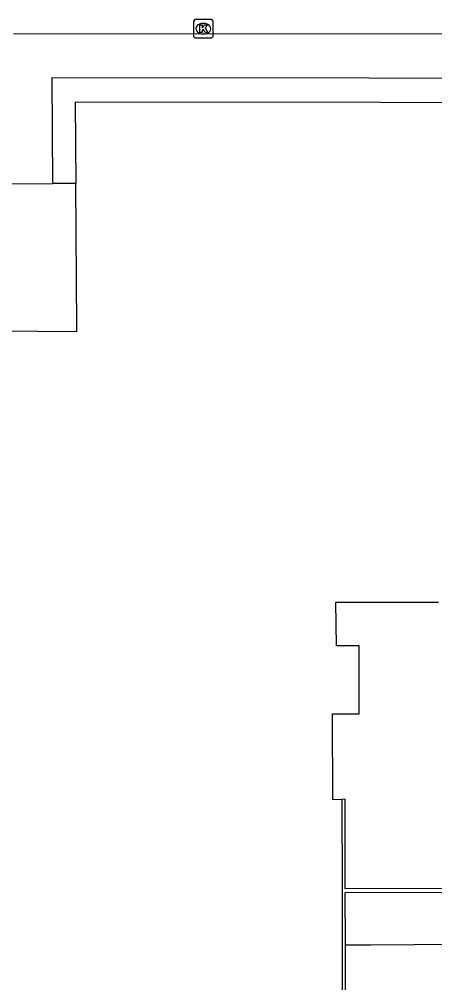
# Model space of a CAD drawing. Extents: x 161477 to 163040, y 383680 to 384868.
# Drawn here: x 161976.5 to 161998.6, y 384447.5 to 384498.8 of the extents above; entities that cross this region are included whole.
import ezdxf

# ---------------------------------------------------------------- set-up
doc = ezdxf.new("R2010")
doc.units = 0
for name, color, linetype in [('IMGEO_Groenvoorziening', 7, 'Continuous'), ('IMGEO_Kolk', 7, 'Continuous'), ('IMGEO_Muur', 7, 'Continuous'), ('IMGEO_Pand', 7, 'Continuous'), ('IMGEO_Rijbaan_lokaal_open', 7, 'Continuous'), ('IMGEO_Voetpad_open', 7, 'Continuous')]:
    doc.layers.add(name, color=color, linetype=linetype)

msp = doc.modelspace()

# ---------------------------------------------------------------- linework, layer by layer
at = {"layer": 'IMGEO_Groenvoorziening'}
msp.add_lwpolyline([(161978.24, 384490.047), (161978.211, 384495.69), (162011.926, 384495.651)], dxfattribs=at)
at = {"layer": 'IMGEO_Kolk'}
for p, q in [((161985.751, 384497.866), (161985.751, 384498.718)), ((161985.826, 384498.792), (161986.678, 384498.792)), ((161986.239, 384498.572), (161986.264, 384498.572)), ((161986.752, 384498.718), (161986.752, 384497.866)), ((161986.678, 384497.792), (161985.826, 384497.792)), ((161986.262, 384498.012), (161986.237, 384498.012))]:
    msp.add_line(p, q, dxfattribs=at)
for points in [[(161985.751, 384497.866), (161985.751, 384498.718)], [(161985.826, 384498.792), (161986.678, 384498.792)], [(161986.752, 384498.718), (161986.752, 384497.866)], [(161986.072, 384498.492), (161986.195, 384498.492), (161986.195, 384498.341), (161986.325, 384498.492), (161986.489, 384498.492), (161986.343, 384498.341), (161986.496, 384498.092), (161986.344, 384498.092), (161986.259, 384498.256), (161986.195, 384498.189), (161986.195, 384498.092), (161986.072, 384498.092), (161986.072, 384498.492)], [(161986.678, 384497.792), (161985.826, 384497.792)]]:
    msp.add_lwpolyline(points, dxfattribs=at)
for centre, start, end in [((161985.828, 384498.716), 91.552, 178.448), ((161985.828, 384498.716), 91.552, 178.448), ((161986.676, 384498.716), 1.552, 88.448), ((161986.676, 384498.716), 1.552, 88.448), ((161985.828, 384497.868), 181.552, 268.448), ((161985.828, 384497.868), 181.552, 268.448), ((161986.676, 384497.868), 271.552, 358.448), ((161986.676, 384497.868), 271.552, 358.448)]:
    msp.add_arc(centre, 0.0765, start, end, dxfattribs=at)
for centre, major_axis, ratio, start_param, end_param in [((161986.238, 384498.292), (-0.387, 0.002), 0.722429, 4.712389, 7.853982), ((161986.263, 384498.292), (-0.39, 0.002), 0.717154, 1.570796, 4.712389)]:
    msp.add_ellipse(centre, major_axis=major_axis, ratio=ratio, start_param=start_param, end_param=end_param, dxfattribs=at)
at = {"layer": 'IMGEO_Muur'}
for points in [[(162011.345, 384452.534), (161993.806, 384452.524), (161993.803, 384456.825), (161993.802, 384457.288), (161993.614, 384457.279)], [(161993.808, 384449.532), (161993.806, 384452.326), (162029.878, 384452.345), (162031.022, 384451.211), (162029.632, 384449.805)], [(161993.81, 384446.926), (161993.808, 384449.532)]]:
    msp.add_lwpolyline(points, dxfattribs=at)
at = {"layer": 'IMGEO_Pand'}
for points in [[(162011.917, 384494.343), (161979.431, 384494.382), (161979.466, 384490.06)], [(161973.024, 384445.839), (161972.98, 384481.996), (161973.195, 384482.006), (161973.203, 384482.222), (161979.522, 384482.177), (161979.522, 384482.397), (161979.466, 384490.06)], [(161993.614, 384457.279), (161993.14, 384457.258), (161993.13, 384461.833), (161994.55, 384461.833), (161994.549, 384465.451), (161993.339, 384465.45), (161993.3, 384467.769), (161998.77, 384467.771)], [(161993.614, 384457.279), (161993.646, 384452.524), (161993.647, 384452.326), (161993.646, 384449.531), (161993.645, 384446.925), (161993.643, 384443.253), (161993.64, 384438.308), (161993.628, 384412.148), (161993.428, 384412.148), (161993.441, 384411.959), (161979.645, 384411.954), (161979.645, 384412.154), (161979.451, 384412.146), (161979.427, 384428.458), (161979.195, 384428.457)]]:
    msp.add_lwpolyline(points, dxfattribs=at)
at = {"layer": 'IMGEO_Rijbaan_lokaal_open'}
msp.add_lwpolyline([(162011.943, 384497.993), (161976.16, 384498.023)], dxfattribs=at)
at = {"layer": 'IMGEO_Voetpad_open'}
for points in [[(161964.192, 384490.003), (161978.24, 384490.047)], [(161979.466, 384490.06), (161979.231, 384490.057), (161978.24, 384490.047)], [(161993.808, 384449.532), (161995.156, 384449.543), (162029.632, 384449.805)]]:
    msp.add_lwpolyline(points, dxfattribs=at)

doc.saveas('drawing.dxf')
